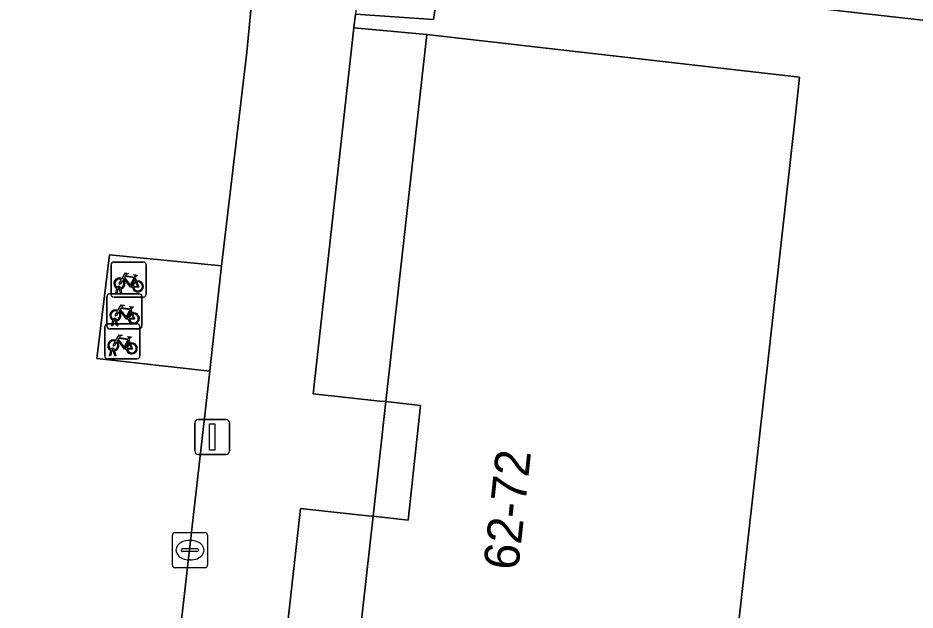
# Model space of a CAD drawing. Extents: x 161928 to 163071, y 386474 to 387428.
# Drawn here: x 162345.54 to 162371.16, y 386705.69 to 386722.6 of the extents above; entities that cross this region are included whole.
import ezdxf

# ---------------------------------------------------------------- set-up
doc = ezdxf.new("R2010")
doc.units = 0
for name, color, linetype in [('IMGEO_Fietsenrek', 7, 'Continuous'), ('IMGEO_Grasland_overig', 7, 'Continuous'), ('IMGEO_Groenvoorziening', 7, 'Continuous'), ('IMGEO_Kolk', 7, 'Continuous'), ('IMGEO_Lichtmast', 7, 'Continuous'), ('IMGEO_Pand', 7, 'Continuous'), ('IMGEO_Pand_nummerreeks', 7, 'Continuous'), ('IMGEO_Voetpad_open', 7, 'Continuous')]:
    doc.layers.add(name, color=color, linetype=linetype)

msp = doc.modelspace()

# ---------------------------------------------------------------- linework, layer by layer
at = {"layer": 'IMGEO_Fietsenrek'}
for p, q in [((162348.276, 386715.63), (162349.117, 386715.63)), ((162349.117, 386715.63), (162348.276, 386715.63)), ((162349.201, 386715.555), (162349.201, 386714.714)), ((162349.201, 386714.714), (162349.201, 386715.555)), ((162348.201, 386714.705), (162348.201, 386715.546)), ((162348.201, 386715.546), (162348.201, 386714.705)), ((162348.888, 386715.179), (162348.924, 386715.084)), ((162348.328, 386714.714), (162348.367, 386714.874)), ((162348.397, 386714.862), (162348.362, 386714.714)), ((162348.439, 386714.886), (162348.438, 386714.89)), ((162348.48, 386714.714), (162348.446, 386714.856)), ((162348.47, 386714.897), (162348.471, 386714.89)), ((162348.478, 386714.86), (162348.513, 386714.714)), ((162348.083, 386713.795), (162348.083, 386714.636)), ((162348.083, 386714.636), (162348.083, 386713.795)), ((162348.158, 386714.72), (162348.999, 386714.72)), ((162348.999, 386714.72), (162348.158, 386714.72)), ((162349.126, 386714.63), (162348.285, 386714.63)), ((162348.285, 386714.63), (162349.126, 386714.63)), ((162348.362, 386714.714), (162348.328, 386714.714)), ((162348.513, 386714.714), (162348.48, 386714.714)), ((162349.083, 386714.645), (162349.083, 386713.804)), ((162349.083, 386713.804), (162349.083, 386714.645)), ((162348.77, 386714.269), (162348.806, 386714.174)), ((162348.025, 386712.938), (162348.025, 386713.779)), ((162348.025, 386713.779), (162348.025, 386712.938)), ((162348.1, 386713.863), (162348.941, 386713.863)), ((162348.941, 386713.863), (162348.1, 386713.863)), ((162348.21, 386713.804), (162348.249, 386713.964)), ((162348.244, 386713.804), (162348.21, 386713.804)), ((162348.279, 386713.952), (162348.244, 386713.804)), ((162348.321, 386713.976), (162348.32, 386713.98)), ((162348.362, 386713.804), (162348.328, 386713.946)), ((162348.352, 386713.987), (162348.353, 386713.98)), ((162348.36, 386713.95), (162348.395, 386713.804)), ((162348.395, 386713.804), (162348.362, 386713.804)), ((162349.025, 386713.788), (162349.025, 386712.947)), ((162349.025, 386712.947), (162349.025, 386713.788)), ((162349.008, 386713.72), (162348.167, 386713.72)), ((162348.167, 386713.72), (162349.008, 386713.72)), ((162348.712, 386713.412), (162348.748, 386713.317)), ((162348.152, 386712.947), (162348.191, 386713.107)), ((162348.221, 386713.095), (162348.186, 386712.947)), ((162348.263, 386713.119), (162348.262, 386713.123)), ((162348.304, 386712.947), (162348.27, 386713.089)), ((162348.294, 386713.13), (162348.295, 386713.123)), ((162348.302, 386713.093), (162348.337, 386712.947)), ((162348.95, 386712.863), (162348.109, 386712.863)), ((162348.109, 386712.863), (162348.95, 386712.863)), ((162348.186, 386712.947), (162348.152, 386712.947)), ((162348.337, 386712.947), (162348.304, 386712.947))]:
    msp.add_line(p, q, dxfattribs=at)
for points in [[(162348.514, 386715.156), (162348.609, 386715.32), (162348.695, 386715.306), (162348.697, 386715.297), (162348.641, 386715.286), (162348.614, 386715.241), (162348.87, 386715.2)], [(162348.535, 386715.104), (162348.483, 386715.014), (162348.443, 386714.989), (162348.444, 386715.036), (162348.499, 386715.13)], [(162348.81, 386714.912), (162348.76, 386714.912), (162348.569, 386715.163), (162348.55, 386715.131)], [(162348.857, 386715.175), (162348.6, 386715.216), (162348.583, 386715.187), (162348.75, 386714.967), (162348.857, 386715.175)], [(162348.905, 386715.077), (162348.875, 386715.154), (162348.766, 386714.936), (162348.809, 386714.936)], [(162348.839, 386714.936), (162348.959, 386714.935), (162348.915, 386715.049)], [(162348.935, 386715.056), (162348.99, 386714.911), (162348.84, 386714.911)], [(162348.87, 386715.2), (162348.895, 386715.249), (162348.889, 386715.253), (162348.866, 386715.257), (162348.854, 386715.264), (162348.853, 386715.267), (162348.855, 386715.272), (162348.95, 386715.257), (162348.952, 386715.247), (162348.942, 386715.234), (162348.93, 386715.228), (162348.916, 386715.234), (162348.888, 386715.179)], [(162348.396, 386714.246), (162348.491, 386714.41), (162348.577, 386714.396), (162348.579, 386714.387), (162348.523, 386714.376), (162348.496, 386714.331), (162348.752, 386714.29)], [(162348.739, 386714.265), (162348.482, 386714.306), (162348.465, 386714.277), (162348.632, 386714.057), (162348.739, 386714.265)], [(162348.752, 386714.29), (162348.777, 386714.339), (162348.771, 386714.343), (162348.748, 386714.347), (162348.736, 386714.354), (162348.735, 386714.357), (162348.737, 386714.362), (162348.832, 386714.347), (162348.834, 386714.337), (162348.824, 386714.324), (162348.812, 386714.318), (162348.798, 386714.324), (162348.77, 386714.269)], [(162348.417, 386714.194), (162348.365, 386714.104), (162348.325, 386714.079), (162348.326, 386714.126), (162348.381, 386714.22)], [(162348.692, 386714.002), (162348.642, 386714.002), (162348.451, 386714.253), (162348.432, 386714.221)], [(162348.787, 386714.167), (162348.757, 386714.244), (162348.648, 386714.026), (162348.691, 386714.026)], [(162348.721, 386714.026), (162348.841, 386714.025), (162348.797, 386714.139)], [(162348.817, 386714.146), (162348.872, 386714.001), (162348.722, 386714.001)], [(162348.338, 386713.389), (162348.433, 386713.553), (162348.519, 386713.539), (162348.521, 386713.53), (162348.465, 386713.519), (162348.438, 386713.474), (162348.694, 386713.433)], [(162348.694, 386713.433), (162348.719, 386713.482), (162348.713, 386713.486), (162348.69, 386713.49), (162348.678, 386713.497), (162348.677, 386713.5), (162348.679, 386713.505), (162348.774, 386713.49), (162348.776, 386713.48), (162348.766, 386713.467), (162348.754, 386713.461), (162348.74, 386713.467), (162348.712, 386713.412)], [(162348.359, 386713.337), (162348.307, 386713.247), (162348.267, 386713.222), (162348.268, 386713.269), (162348.323, 386713.363)], [(162348.634, 386713.145), (162348.584, 386713.145), (162348.393, 386713.396), (162348.374, 386713.364)], [(162348.681, 386713.408), (162348.424, 386713.449), (162348.407, 386713.42), (162348.574, 386713.2), (162348.681, 386713.408)], [(162348.729, 386713.31), (162348.699, 386713.387), (162348.59, 386713.169), (162348.633, 386713.169)], [(162348.663, 386713.169), (162348.783, 386713.168), (162348.739, 386713.282)], [(162348.759, 386713.289), (162348.814, 386713.144), (162348.664, 386713.144)]]:
    msp.add_lwpolyline(points, dxfattribs=at)
for centre, radius, start, end in [((162348.279, 386715.552), 0.0779, 92.4484, 184.2845), ((162348.279, 386715.552), 0.0779, 92.4484, 184.2845), ((162349.123, 386715.552), 0.0779, 2.4484, 94.2845), ((162349.123, 386715.552), 0.0779, 2.4484, 94.2845), ((162348.441, 386715.015), 0.159, 62.6766, 242.1369), ((162348.441, 386715.015), 0.129, 63.3192, 238.903), ((162348.441, 386715.015), 0.129, 283.6043, 43.4302), ((162348.441, 386715.015), 0.159, 283.5766, 46.6042), ((162348.968, 386714.931), 0.159, 113.3408, 178.3217), ((162348.968, 386714.931), 0.159, 187.0065, 105.7708), ((162348.968, 386714.931), 0.129, 113.923, 177.9556), ((162348.968, 386714.931), 0.129, 188.6715, 104.5883), ((162348.421, 386714.886), 0.0499, 12.8025, 158.6934), ((162348.441, 386715.015), 0.159, 253.9967, 271.7867), ((162348.421, 386714.886), 0.0174, 12.8025, 163.4502), ((162348.441, 386715.015), 0.129, 253.415, 269.0204), ((162348.161, 386714.642), 0.0779, 92.4484, 184.2845), ((162348.161, 386714.642), 0.0779, 92.4484, 184.2845), ((162348.279, 386714.708), 0.0779, 182.4484, 274.2845), ((162348.279, 386714.708), 0.0779, 182.4484, 274.2845), ((162349.005, 386714.642), 0.0779, 2.4484, 94.2845), ((162349.005, 386714.642), 0.0779, 2.4484, 94.2845), ((162349.123, 386714.708), 0.0779, 272.4484, 4.2845), ((162349.123, 386714.708), 0.0779, 272.4484, 4.2845), ((162348.323, 386714.105), 0.159, 62.6766, 242.1369), ((162348.323, 386714.105), 0.129, 63.3192, 238.903), ((162348.303, 386713.976), 0.0499, 12.8025, 158.6934), ((162348.323, 386714.105), 0.129, 283.6043, 43.4302), ((162348.323, 386714.105), 0.159, 283.5766, 46.6042), ((162348.85, 386714.021), 0.159, 113.3408, 178.3217), ((162348.85, 386714.021), 0.159, 187.0065, 105.7708), ((162348.85, 386714.021), 0.129, 113.923, 177.9556), ((162348.85, 386714.021), 0.129, 188.6715, 104.5883), ((162348.103, 386713.785), 0.0779, 92.4484, 184.2845), ((162348.103, 386713.785), 0.0779, 92.4484, 184.2845), ((162348.161, 386713.798), 0.0779, 182.4484, 274.2845), ((162348.161, 386713.798), 0.0779, 182.4484, 274.2845), ((162348.323, 386714.105), 0.159, 253.9967, 271.7867), ((162348.303, 386713.976), 0.0174, 12.8025, 163.4502), ((162348.323, 386714.105), 0.129, 253.415, 269.0204), ((162348.947, 386713.785), 0.0779, 2.4484, 94.2845), ((162348.947, 386713.785), 0.0779, 2.4484, 94.2845), ((162349.005, 386713.798), 0.0779, 272.4484, 4.2845), ((162349.005, 386713.798), 0.0779, 272.4484, 4.2845), ((162348.265, 386713.248), 0.159, 62.6766, 242.1369), ((162348.265, 386713.248), 0.129, 63.3192, 238.903), ((162348.265, 386713.248), 0.129, 283.6043, 43.4302), ((162348.265, 386713.248), 0.159, 283.5766, 46.6042), ((162348.792, 386713.164), 0.159, 113.3408, 178.3217), ((162348.792, 386713.164), 0.159, 187.0065, 105.7708), ((162348.792, 386713.164), 0.129, 113.923, 177.9556), ((162348.792, 386713.164), 0.129, 188.6715, 104.5883), ((162348.245, 386713.119), 0.0499, 12.8025, 158.6934), ((162348.265, 386713.248), 0.159, 253.9967, 271.7867), ((162348.245, 386713.119), 0.0174, 12.8025, 163.4502), ((162348.265, 386713.248), 0.129, 253.415, 269.0204), ((162348.103, 386712.941), 0.0779, 182.4484, 274.2845), ((162348.103, 386712.941), 0.0779, 182.4484, 274.2845), ((162348.947, 386712.941), 0.0779, 272.4484, 4.2845), ((162348.947, 386712.941), 0.0779, 272.4484, 4.2845)]:
    msp.add_arc(centre, radius, start, end, dxfattribs=at)
at = {"layer": 'IMGEO_Grasland_overig'}
for points in [[(162353.973, 386711.869), (162355.88, 386711.661), (162356.046, 386711.643), (162357.215, 386722.129), (162355.136, 386722.313)], [(162355.521, 386708.385), (162353.608, 386708.594), (162352.028, 386694.407), (162353.971, 386694.195), (162354.099, 386694.181), (162355.294, 386704.896), (162355.681, 386708.368)]]:
    msp.add_lwpolyline(points, close=True, dxfattribs=at)
at = {"layer": 'IMGEO_Groenvoorziening'}
msp.add_lwpolyline([(162395.425, 386724.974), (162356.309, 386729.283), (162355.858, 386729.333), (162355.179, 386722.702), (162357.411, 386722.557), (162357.984, 386726.402), (162368.614, 386725.015), (162368.417, 386722.87), (162395.081, 386719.869)], close=True, dxfattribs=at)
for points in [[(162395.081, 386719.869), (162368.417, 386722.87), (162368.614, 386725.015), (162357.984, 386726.402), (162357.411, 386722.557), (162355.179, 386722.702), (162355.136, 386722.313), (162357.215, 386722.129), (162367.862, 386720.903), (162367.753, 386719.922), (162365.936, 386703.668), (162363.932, 386685.744), (162361.964, 386668.144), (162361.755, 386666.309), (162349.074, 386667.871), (162348.962, 386666.865), (162348.84, 386665.689), (162352.777, 386665.208), (162379.825, 386662.147)], [(162325.646, 386668.198), (162340.891, 386666.503), (162345.614, 386665.927), (162347.303, 386679.462), (162347.675, 386683.602), (162347.716, 386683.902), (162344.581, 386684.256), (162344.912, 386687.244), (162348.129, 386686.929), (162348.14, 386687.009), (162349.062, 386695.111), (162345.81, 386695.505), (162346.163, 386698.466), (162349.387, 386698.131), (162349.398, 386698.229), (162351.022, 386712.514), (162347.792, 386712.874), (162348.155, 386715.83), (162351.351, 386715.518), (162351.36, 386715.599), (162352.075, 386721.623), (162352.367, 386724.632)]]:
    msp.add_lwpolyline(points, dxfattribs=at)
at = {"layer": 'IMGEO_Kolk'}
for p, q in [((162350.028, 386707.902), (162350.88, 386707.902)), ((162349.953, 386706.976), (162349.953, 386707.828)), ((162350.441, 386707.682), (162350.466, 386707.682)), ((162350.954, 386707.828), (162350.954, 386706.976)), ((162350.212, 386707.396), (162350.212, 386707.408)), ((162350.65, 386707.359), (162350.252, 386707.359)), ((162350.255, 386707.445), (162350.653, 386707.445)), ((162350.696, 386707.408), (162350.696, 386707.396)), ((162350.464, 386707.122), (162350.439, 386707.122)), ((162350.88, 386706.902), (162350.028, 386706.902))]:
    msp.add_line(p, q, dxfattribs=at)
for points in [[(162350.028, 386707.902), (162350.88, 386707.902)], [(162349.953, 386706.976), (162349.953, 386707.828)], [(162350.954, 386707.828), (162350.954, 386706.976)], [(162350.88, 386706.902), (162350.028, 386706.902)]]:
    msp.add_lwpolyline(points, dxfattribs=at)
for centre, radius, start, end in [((162350.03, 386707.826), 0.0765, 91.552, 178.448), ((162350.03, 386707.826), 0.0765, 91.552, 178.448), ((162350.878, 386707.826), 0.0765, 1.552, 88.448), ((162350.878, 386707.826), 0.0765, 1.552, 88.448), ((162350.252, 386707.405), 0.0403, 85.8775, 175.7526), ((162350.249, 386707.395), 0.0366, 178.938, 274.7102), ((162350.653, 386707.402), 0.043, 264.8664, 352.4533), ((162350.657, 386707.407), 0.0386, 1.7309, 96.639), ((162350.03, 386706.978), 0.0765, 181.552, 268.448), ((162350.03, 386706.978), 0.0765, 181.552, 268.448), ((162350.878, 386706.978), 0.0765, 271.552, 358.448), ((162350.878, 386706.978), 0.0765, 271.552, 358.448)]:
    msp.add_arc(centre, radius, start, end, dxfattribs=at)
for centre, major_axis, ratio, start_param, end_param in [((162350.44, 386707.402), (-0.387, 0.002), 0.722429, 4.712389, 7.853982), ((162350.465, 386707.402), (-0.39, 0.002), 0.717154, 1.570796, 4.712389)]:
    msp.add_ellipse(centre, major_axis=major_axis, ratio=ratio, start_param=start_param, end_param=end_param, dxfattribs=at)
at = {"layer": 'IMGEO_Lichtmast'}
for p, q in [((162350.593, 386710.235), (162350.593, 386711.035)), ((162350.593, 386711.035), (162350.593, 386710.235)), ((162350.693, 386711.135), (162351.483, 386711.135)), ((162351.483, 386711.135), (162350.693, 386711.135)), ((162351.583, 386711.035), (162351.583, 386710.235)), ((162351.583, 386710.235), (162351.583, 386711.035)), ((162351.483, 386710.135), (162350.693, 386710.135)), ((162350.693, 386710.135), (162351.483, 386710.135))]:
    msp.add_line(p, q, dxfattribs=at)
msp.add_lwpolyline([(162351.013, 386711.01), (162351.163, 386711.01), (162351.163, 386710.26), (162351.013, 386710.26), (162351.013, 386711.01)], dxfattribs=at)
for centre, start, end in [((162350.693, 386711.035), 90, 180), ((162350.693, 386711.035), 90, 180), ((162351.483, 386711.035), 0, 90), ((162351.483, 386711.035), 360, 90), ((162350.693, 386710.235), 180, 270), ((162350.693, 386710.235), 180, 270), ((162351.483, 386710.235), 270, 0), ((162351.483, 386710.235), 270, 0)]:
    msp.add_arc(centre, 0.1, start, end, dxfattribs=at)
at = {"layer": 'IMGEO_Pand'}
msp.add_lwpolyline([(162367.753, 386719.922), (162367.862, 386720.903), (162357.215, 386722.129), (162356.046, 386711.643), (162357.042, 386711.535), (162356.684, 386708.259), (162355.681, 386708.368), (162355.294, 386704.896), (162365.936, 386703.668)], close=True, dxfattribs=at)
at = {"layer": 'IMGEO_Voetpad_open'}
for points in [[(162352.367, 386724.632), (162352.075, 386721.623), (162351.36, 386715.599), (162351.351, 386715.518), (162351.033, 386712.614), (162351.022, 386712.514), (162349.398, 386698.229), (162349.387, 386698.131), (162349.078, 386695.254), (162349.062, 386695.111), (162348.14, 386687.009)], [(162350.78, 386683.189), (162351.664, 386691.131), (162353.613, 386690.918), (162353.734, 386690.905), (162354.099, 386694.181), (162353.971, 386694.195), (162352.028, 386694.407), (162353.608, 386708.594), (162355.521, 386708.385), (162355.681, 386708.368), (162356.046, 386711.643), (162355.88, 386711.661), (162353.973, 386711.869), (162355.136, 386722.313), (162355.179, 386722.702)]]:
    msp.add_lwpolyline(points, dxfattribs=at)
for points in [[(162351.351, 386715.518), (162348.155, 386715.83), (162347.792, 386712.874), (162351.022, 386712.514), (162351.033, 386712.614)], [(162355.681, 386708.368), (162356.684, 386708.259), (162357.042, 386711.535), (162356.046, 386711.643)]]:
    msp.add_lwpolyline(points, close=True, dxfattribs=at)

# ---------------------------------------------------------------- texts
at = {"layer": 'IMGEO_Pand_nummerreeks'}
msp.add_text('62-72', height=1, rotation=83.7635, dxfattribs=at).set_placement((162359.825, 386706.805))

doc.saveas('drawing.dxf')
